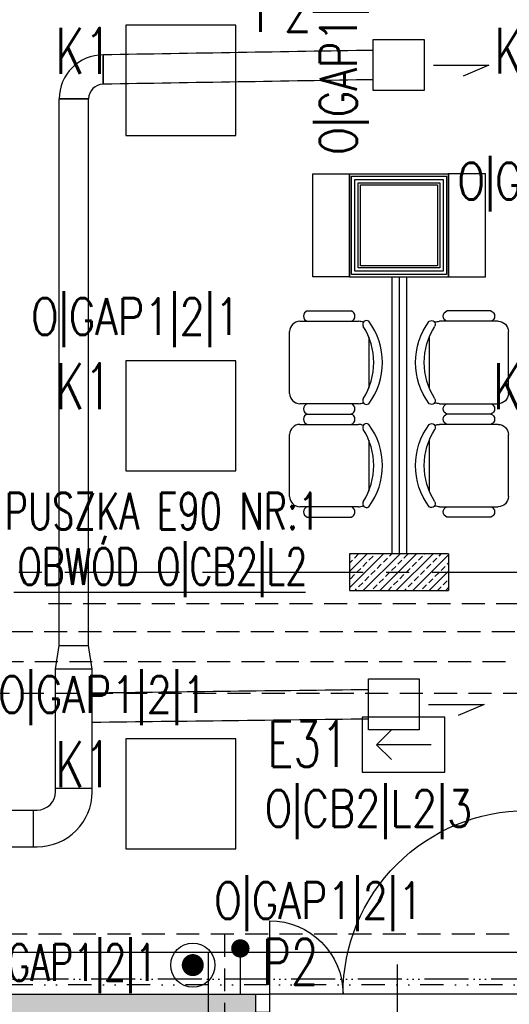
# Model space of a CAD drawing. Extents: x 41755 to 123924, y -112333 to 86187.
# Tile 420 of 582: x 104384 to 104651, y 39386 to 39923. Entities that reach past the tile are written whole.
import ezdxf
from ezdxf.enums import TextEntityAlignment as Align

# ---------------------------------------------------------------- set-up
doc = ezdxf.new("R2010")
doc.units = 0
doc.header["$LTSCALE"] = 50
for name, pattern in [('ACAD_ISO06W100', [36, 24, -3, 0, -3, 0, -3, 0, -3]), ('CENTER', [2, 1.25, -0.25, 0.25, -0.25]), ('DASHED', [0.75, 0.5, -0.25]), ('DIVIDE', [31.75, 12.7, -6.35, 0, -6.35, 0, -6.35])]:
    doc.linetypes.add(name, pattern=pattern)
doc.layers.get('0').update_dxf_attribs({"color": 101, "linetype": 'CONTINUOUS'})
for name, color, linetype in [('Drz---drzwi', 5, 'CONTINUOUS'), ('E-90', 6, 'CONTINUOUS'), ('E35', 6, 'CONTINUOUS'), ('E50', 3, 'CONTINUOUS'), ('Ins-co', 2, 'CONTINUOUS'), ('Ins-went', 141, 'CONTINUOUS'), ('Ins-wod', 4, 'CONTINUOUS'), ('Mw-fontanna', 160, 'ACAD_ISO06W100'), ('Os-osie glowne', 1, 'CENTER'), ('Sc-beton', 7, 'CONTINUOUS'), ('Sc-beton-hatch', 86, 'CONTINUOUS'), ('Sc-gk', 120, 'CONTINUOUS'), ('Sc-systemowe', 150, 'CONTINUOUS'), ('Suf-widok', 8, 'CONTINUOUS'), ('Wyp-meble', 155, 'CONTINUOUS')]:
    doc.layers.add(name, color=color, linetype=linetype)
doc.styles.add('ROMANS', font='romans', dxfattribs={"width": 0.85})
doc.linetypes.add('BATTING', pattern='A,0.0001,-0.1,[134,ltypeshp.shx,S=0.1,R=0,X=-0.1,Y=0],-0.2,[134,ltypeshp.shx,S=0.1,R=180,X=0.1,Y=0],-0.1', length=0.4001)
pattern_1 = [(44.99999999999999, (48983.41854682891, 565.4779691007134), (-4.490128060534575, 4.490128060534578), []), (44.99999999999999, (48987.90867682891, 565.4779691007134), (-4.490128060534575, 4.490128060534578), [3.175, -1.5875])]

# ---------------------------------------------------------------- blocks, each defined once
blk = doc.blocks.new('_DKGJHF')
at = {"ltscale": 7}
for p, q in [((-21.08464803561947, -77.00000000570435), (35.91535196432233, -77.00000000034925)), ((-4.999999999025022, -147.4999999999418), (-104.999999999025, -147.5000000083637)), ((-4.999999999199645, -145.5), (-104.9799979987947, -145.5000000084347))]:
    blk.add_line(p, q, dxfattribs=at)
for points in [[(5, -7.5), (5, 0), (-5, 0), (-4.999999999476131, -7.5)], [(5.000000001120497, -155), (5.000000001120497, -147.5), (-4.999999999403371, -147.5), (-4.999999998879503, -155)]]:
    blk.add_lwpolyline(points, close=True, dxfattribs=at)
for points in [[(-44.99999999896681, -7.500000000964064), (-4.999999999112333, -7.5)], [(-4.999999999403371, -147.4999999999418), (-4.999999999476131, -7.500000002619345)]]:
    blk.add_lwpolyline(points, dxfattribs=at)
for centre, radius, start, end in [((-4.999999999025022, -7.5), 39.99999999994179, 180.0000000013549, 269.9999999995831), ((-4.999999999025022, -147.4999999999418), 100, 90.00000000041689, 180.0000000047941)]:
    blk.add_arc(centre, radius, start, end)
blk = doc.blocks.new('_fotel_fryz')
for p, q in [((-16.84799999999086, 0), (16.84799999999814, 0)), ((-28.07999999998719, -9.593999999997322), (-28.07999999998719, -33.46199999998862)), ((-22.46399999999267, -37.43999999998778), (-22.46399999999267, -5.615999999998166)), ((22.46399999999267, -5.615999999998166), (22.46399999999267, -37.43999999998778)), ((28.07999999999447, -9.593999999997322), (28.07999999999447, -33.46199999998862)), ((13.92789479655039, -43.05599999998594), (-13.92789479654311, -43.05599999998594))]:
    blk.add_line(p, q)
for centre, radius, start, end in [((-16.84799999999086, -5.615999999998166), 5.615999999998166, 90, 180), ((16.84799999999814, -5.615999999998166), 5.615999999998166, 0, 90), ((-25.27199999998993, -10.41299999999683), 2.924999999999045, 16.26020470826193, 163.7397952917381), ((25.27199999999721, -10.41299999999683), 2.924999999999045, 16.26020470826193, 163.7397952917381), ((-25.27199999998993, -32.64299999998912), 2.924999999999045, 196.2602047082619, 343.7397952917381), ((-16.84799999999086, -37.43999999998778), 5.615999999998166, 180, 207.5844408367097), ((16.84799999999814, -37.43999999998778), 5.615999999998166, 332.4155591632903, 0), ((25.27199999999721, -32.64299999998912), 2.924999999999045, 196.2602047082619, 343.7397952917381), ((-20.81757258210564, -41.82923488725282), 2.053211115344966, 57.97258749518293, 216.6900645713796), ((0, -9.029763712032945), 36.76643862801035, 237.5757525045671, 302.4242474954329), ((20.81757258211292, -41.82923488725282), 2.053211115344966, 323.3099354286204, 122.0274125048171), ((0, -13.10399999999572), 37.43999999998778, 233.1301023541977, 306.8698976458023)]:
    blk.add_arc(centre, radius, start, end)
blk = doc.blocks.new('A$C5F631330')
at = {"layer": 'Wyp-meble'}
for points in [[(4782.999999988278, 4742), (4782.999999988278, 4686), (4762.999999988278, 4686), (4762.999999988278, 4742)], [(4836.999999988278, 4742), (4836.999999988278, 4686), (4856.999999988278, 4686), (4856.999999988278, 4742)]]:
    blk.add_lwpolyline(points, close=True, dxfattribs=at)
at = {"layer": 'Wyp-meble', "rotation": 90}
for p in [(4750.455999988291, 4639.239999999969), (4750.455999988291, 4639.239999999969), (4750.455999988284, 4583.079999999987), (4750.455999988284, 4583.079999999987)]:
    blk.add_blockref('_fotel_fryz', p, dxfattribs=at)
at = {"layer": 'Wyp-meble', "xscale": -1, "rotation": 270}
for p in [(4869.543999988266, 4639.239999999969), (4869.543999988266, 4639.239999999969), (4869.543999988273, 4583.079999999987), (4869.543999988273, 4583.079999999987)]:
    blk.add_blockref('_fotel_fryz', p, dxfattribs=at)
blk = doc.blocks.new('kier')
at = {"layer": 'E35', "ltscale": 0.2}
for p, q in [((7.812901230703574, 14.99999999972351), (15.92769662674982, 23.11479539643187)), ((37.59934677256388, 15.00000000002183), (7.812901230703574, 14.99999999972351)), ((7.812901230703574, 14.99999999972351), (15.9276966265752, 6.885204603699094))]:
    blk.add_line(p, q, dxfattribs=at)
blk.add_lwpolyline([(2.328306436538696e-10, 29.99999999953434), (45.00000000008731, 30.00000000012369), (45.0000000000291, 5.893525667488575e-10), (0, 0)], close=True, dxfattribs=at)
blk = doc.blocks.new('E-90Przycisk')
at = {"layer": 'E35', "const_width": 3}
blk.add_lwpolyline([(1.5, 1.455191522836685e-11, -1), (-1.5, 1.091393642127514e-11, -1)], format="xyb", close=True, dxfattribs=at)
at = {"layer": 'E35'}
blk.add_circle((1.818989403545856e-12, 1.455191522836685e-11), 5.999999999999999, dxfattribs=at)

msp = doc.modelspace()

# ---------------------------------------------------------------- hatches: boundary and pattern name
at = {"layer": 'Sc-beton-hatch'}
h = msp.add_hatch(dxfattribs=at)
h.set_pattern_fill('ANSI33', color=256, angle=-1.272221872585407e-14, style=0)
h.set_pattern_definition(pattern_1)
h.paths.add_polyline_path([(104563.966002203, 39631.94990531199), (104563.966002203, 39611.94990531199), (104617.966002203, 39611.94990531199), (104617.966002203, 39631.94990531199)])
h = msp.add_hatch(dxfattribs=at)
h.set_pattern_fill('ANSI33', color=256, angle=-1.272221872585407e-14, style=0)
h.set_pattern_definition(pattern_1)
h.paths.add_polyline_path([(102422.966002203, 39391.94990531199), (102422.966002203, 39433.94990531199), (102402.966002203, 39433.94990531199), (102402.966002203, 39371.94990531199), (103000.966002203, 39371.949905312), (103000.966002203, 39391.949905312)])
h.paths.add_polyline_path([(104462.966002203, 39371.949905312), (104462.966002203, 39366.94990531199), (104480.966002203, 39366.94990531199), (104480.966002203, 39371.94990531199), (104512.966002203, 39371.94990531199), (104512.966002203, 39391.94990531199), (103850.966002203, 39391.94990531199), (103850.966002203, 39438.94990531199), (103830.966002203, 39438.94990531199), (103830.966002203, 39391.94990531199), (103430.966002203, 39391.94990531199), (103430.966002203, 39371.94990531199)])

# ---------------------------------------------------------------- linework, layer by layer
at = {"layer": 'E35'}
msp.add_line((104540.0990529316, 39610.75765035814), (104381.2375749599, 39610.75765035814), dxfattribs=at)
at = {"layer": 'E35', "linetype": 'Continuous', "ltscale": 0.3}
for points in [[(104442.2002559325, 39859.97846388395), (104502.2002559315, 39859.97846388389), (104502.2002559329, 39919.97846388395), (104442.200255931, 39919.97846388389)], [(104442.2002559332, 39677.15705664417), (104502.2002559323, 39677.15705664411), (104502.2002559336, 39737.15705664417), (104442.2002559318, 39737.15705664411)], [(104442.2002559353, 39471.15191023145), (104502.2002559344, 39471.15191023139), (104502.2002559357, 39531.15191023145), (104442.2002559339, 39531.15191023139)]]:
    msp.add_lwpolyline(points, close=True, dxfattribs=at)
at = {"layer": 'E50'}
msp.add_line((104504.566864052, 39391.94990531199), (104504.566864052, 39416.8458067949), dxfattribs=at)
at = {"layer": 'E50', "const_width": 5}
msp.add_lwpolyline([(104507.066864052, 39416.8458067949, 1), (104502.066864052, 39416.8458067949, 1)], format="xyb", close=True, dxfattribs=at)
at = {"layer": 'Ins-co', "linetype": 'DASHED', "ltscale": 0.5}
for p, q in [((102350.9751125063, 39424.7315066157), (110235.865705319, 39424.73150661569)), ((104495.865705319, 39424.7315066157), (104495.865705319, 38922.07758543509))]:
    msp.add_line(p, q, dxfattribs=at)
at = {"layer": 'Ins-co'}
for p, q in [((102343.3583154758, 39414.83206201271), (110226.9726944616, 39414.83206201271)), ((104486.9726944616, 39414.83206201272), (104486.9726944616, 38924.19420163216))]:
    msp.add_line(p, q, dxfattribs=at)
at = {"layer": 'Ins-went', "ltscale": 2}
for p, q in [((104429.9209789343, 39887.87242945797), (104429.9209789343, 39903.87242945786)), ((104429.9209789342, 39903.87242945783), (104429.9209789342, 39887.87242945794)), ((104421.9209789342, 39879.87242945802), (104405.9209789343, 39879.87242945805)), ((104405.920978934, 39879.87242945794), (104421.920978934, 39879.87242945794)), ((104405.920978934, 39585.97242945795), (104405.920978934, 39879.87242945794)), ((104421.920978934, 39585.97242945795), (104421.920978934, 39879.87242945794)), ((104405.9209789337, 39581.97242945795), (104405.9209789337, 39585.97242945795)), ((104421.9209789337, 39581.97242945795), (104421.9209789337, 39585.97242945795)), ((104403.9209789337, 39568.97242945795), (104405.9209789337, 39581.97242945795)), ((104405.9209789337, 39581.97242945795), (104421.9209789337, 39581.97242945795)), ((104423.9209789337, 39568.97242945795), (104421.9209789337, 39581.97242945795)), ((104423.9209789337, 39568.97242945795), (104403.9209789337, 39568.97242945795)), ((104403.9209789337, 39565.97242945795), (104403.9209789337, 39568.97242945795)), ((104423.9209789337, 39565.97242945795), (104423.9209789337, 39568.97242945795)), ((104403.9209789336, 39529.97242945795), (104403.9209789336, 39565.97242945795)), ((104423.9209789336, 39529.97242945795), (104423.9209789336, 39565.97242945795)), ((104403.9209789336, 39507.27242945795), (104403.9209789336, 39529.97242945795)), ((104423.9209789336, 39507.27242945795), (104423.9209789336, 39529.97242945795)), ((104403.9209789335, 39502.27242945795), (104403.9209789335, 39507.27242945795)), ((104403.9209789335, 39504.27242945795), (104423.9209789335, 39504.27242945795)), ((104423.9209789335, 39502.27242945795), (104423.9209789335, 39507.27242945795)), ((103323.1209789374, 39492.27242945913), (104388.9209789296, 39492.27242945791)), ((104388.9209789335, 39492.27242945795), (104393.9209789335, 39492.27242945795)), ((104391.9209789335, 39472.27242945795), (104391.9209789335, 39492.27242945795)), ((103323.1209789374, 39472.27242945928), (104388.9209789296, 39472.27242945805)), ((104388.9209789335, 39472.27242945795), (104393.9209789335, 39472.27242945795))]:
    msp.add_line(p, q, dxfattribs=at)
for points in [[(104576.9583896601, 39912.18781448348), (104604.6583896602, 39912.18781448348), (104604.6583896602, 39884.48781448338), (104576.9583896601, 39884.48781448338)], [(104574.3183896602, 39563.72249586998), (104602.0183896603, 39563.72249586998), (104602.0183896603, 39536.02249586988), (104574.3183896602, 39536.02249586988)]]:
    msp.add_lwpolyline(points, close=True, dxfattribs=at)
for points in [[(104609.6583896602, 39898.33781448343), (104639.8963250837, 39898.33781448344), (104625.8826715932, 39892.31537200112)], [(104607.0183896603, 39549.87249586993), (104637.2563250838, 39549.87249586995), (104623.2426715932, 39543.85005338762)]]:
    msp.add_lwpolyline(points, dxfattribs=at)
for centre, radius, start, end in [((104429.9209789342, 39879.872429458), 23.99999999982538, 89.99999999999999, 179.9999999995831), ((104429.9209789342, 39879.872429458), 7.999999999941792, 89.99999999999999, 179.9999999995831), ((104393.9209789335, 39502.27242945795), 10, 270, 0), ((104393.9209789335, 39502.27242945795), 30, 270, 0)]:
    msp.add_arc(centre, radius, start, end, dxfattribs=at)
for points in [[(104576.9583896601, 39906.3378144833), (104429.9209789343, 39903.87242945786)], [(104576.9583896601, 39890.33781448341), (104429.9209789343, 39887.87242945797)], [(104574.3183896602, 39557.87249586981), (104423.9209789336, 39555.97242945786)], [(104574.3183896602, 39541.87249586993), (104423.9209789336, 39539.97242945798)]]:
    msp.add_spline(points, degree=3, dxfattribs=at)
at = {"layer": 'Ins-wod', "linetype": 'DASHED', "ltscale": 0.5}
for p, q in [((104400.1670798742, 39604.83189435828), (105014.2720751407, 39604.83189435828)), ((102372.7849368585, 39589.56334421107), (110792.1541079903, 39589.56334421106)), ((102367.7127976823, 39573.27049530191), (110772.5488234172, 39573.2704953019)), ((102360.0993308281, 39555.90905243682), (110804.6360737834, 39555.90905243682))]:
    msp.add_line(p, q, dxfattribs=at)
at = {"layer": 'Mw-fontanna', "ltscale": 0.02}
msp.add_line((108476.5706037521, 39400.09814258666), (102375.1849854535, 39400.09814258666), dxfattribs=at)
at = {"layer": 'Os-osie glowne'}
msp.add_lwpolyline([(99508.96600221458, 39621.94990531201), (111775.9660027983, 39621.94990531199)], dxfattribs=at)
at = {"layer": 'Sc-beton'}
for p, q in [((104617.966002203, 39631.94990531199), (104563.966002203, 39631.94990531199)), ((104563.966002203, 39631.94990531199), (104563.966002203, 39611.94990531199)), ((104617.966002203, 39631.94990531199), (104617.966002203, 39611.94990531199)), ((104563.966002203, 39611.94990531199), (104617.966002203, 39611.94990531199))]:
    msp.add_line(p, q, dxfattribs=at)
for points in [[(103850.966002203, 39391.94990531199), (104512.966002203, 39391.94990531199)], [(104512.966002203, 39371.94990531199), (104512.966002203, 39391.94990531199)]]:
    msp.add_lwpolyline(points, dxfattribs=at)
at = {"layer": 'Sc-gk'}
for points in [[(104563.966002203, 39838.94990531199), (104617.966002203, 39838.94990531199)], [(104563.966002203, 39782.94990531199), (104563.966002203, 39838.94990531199)], [(104617.966002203, 39782.94990531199), (104617.966002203, 39838.94990531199)], [(104563.966002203, 39782.94990531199), (104617.966002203, 39782.94990531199)]]:
    msp.add_lwpolyline(points, dxfattribs=at)
for points in [[(104565.166002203, 39837.749905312), (104616.766002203, 39837.749905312), (104616.766002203, 39784.14990531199), (104565.166002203, 39784.14990531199)], [(104568.766002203, 39834.14990531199), (104613.166002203, 39834.14990531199), (104613.166002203, 39787.749905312), (104568.766002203, 39787.749905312)], [(104569.966002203, 39832.94990531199), (104611.966002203, 39832.94990531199), (104611.966002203, 39788.94990531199), (104569.966002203, 39788.94990531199)]]:
    msp.add_lwpolyline(points, close=True, dxfattribs=at)
at = {"layer": 'Sc-gk', "linetype": 'BATTING', "ltscale": 0.09}
msp.add_lwpolyline([(104566.966002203, 39835.94990531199), (104614.966002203, 39835.94990531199), (104614.966002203, 39785.94990531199), (104566.966002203, 39785.94990531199)], close=True, dxfattribs=at)
at = {"layer": 'Sc-systemowe', "ltscale": 2}
for points in [[(104586.966002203, 39782.94990531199), (104586.966002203, 39631.94990531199)], [(104590.966002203, 39782.94990531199), (104590.966002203, 39631.94990531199)], [(104594.966002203, 39782.94990531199), (104594.966002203, 39631.94990531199)]]:
    msp.add_lwpolyline(points, dxfattribs=at)
at = {"layer": 'Suf-widok', "linetype": 'DIVIDE', "ltscale": 0.02}
msp.add_lwpolyline([(105445.966002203, 39606.94990531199), (105445.966002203, 39396.94990531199), (103855.966002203, 39396.94990531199), (103855.966002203, 39606.94990531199), (104348.9660022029, 39606.94990531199), (104348.9660022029, 39973.94990531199), (104832.966002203, 39973.94990531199), (104832.966002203, 39606.949905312)], close=True, dxfattribs=at)

# ---------------------------------------------------------------- block references
msp.add_blockref('A$C5F631330', (99780.96600221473, 35096.94990531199))
at = {"layer": 'Drz---drzwi', "xscale": -1, "rotation": 89.99999999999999}
msp.add_blockref('_DKGJHF', (104512.966002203, 39386.94990531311), dxfattribs=at)
at = {"layer": 'E35', "xscale": 1.999999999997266, "yscale": 2, "zscale": 2, "rotation": 130.5765584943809}
msp.add_blockref('E-90Przycisk', (104478.68017463, 39407.76846359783), dxfattribs=at)
at = {"layer": 'E50', "xscale": -1, "rotation": 180}
msp.add_blockref('kier', (104570.8917573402, 39542.8731183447), dxfattribs=at)
at = {"layer": 'Wyp-meble', "rotation": 89.99999999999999}
for p in [(104531.422002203, 39736.18990531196), (104531.422002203, 39736.18990531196), (104531.422002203, 39680.02990531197), (104531.422002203, 39680.02990531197)]:
    msp.add_blockref('_fotel_fryz', p, dxfattribs=at)
at = {"layer": 'Wyp-meble', "xscale": -1, "rotation": 270}
for p in [(104650.510002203, 39736.18990531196), (104650.510002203, 39736.18990531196), (104650.510002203, 39680.02990531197), (104650.510002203, 39680.02990531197)]:
    msp.add_blockref('_fotel_fryz', p, dxfattribs=at)

# ---------------------------------------------------------------- texts
at = {"layer": 'E-90', "style": 'ROMANS'}
for s, rotation, width, p in [('O|GAP1|2|1', 90.00000000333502, 0.8, (104559.3312380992, 39906.2850384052)), ('O|GAP1|2|1', 359.9999999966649, 0.8, (104679.6345637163, 39833.67797474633)), ('O|GAP1|2|1', 3.335040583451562e-09, 0.8, (104447.4870336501, 39759.79747730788)), ('PUSZKA E90 NR:1', 3.335040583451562e-09, 0.7, (104462.1425030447, 39655.18654081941)), ('OBWÓD O|CB2|L2', 3.335040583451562e-09, 0.7, (104462.1425030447, 39625.05294199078)), ('O|GAP1|2|1', 3.335040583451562e-09, 0.8, (104429.5862829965, 39553.79233089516)), ('O|CB2|L2|3', 3.335040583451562e-09, 0.8, (104574.3242988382, 39491.72248931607)), ('O|GAP1|2|1', 359.9999999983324, 0.8, (104547.1836084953, 39441.4763686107)), ('O|GAP1|2|1', 359.9999999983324, 0.7, (104409.3859329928, 39407.76783771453))]:
    msp.add_text(s, height=20, rotation=rotation, dxfattribs=dict(at, width=width)).set_placement(p, align=Align.MIDDLE)
at = {"layer": 'E35', "style": 'ROMANS', "width": 0.7}
for s, p in [('P2', (104527.9472388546, 39928.96924443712)), ('K1', (104419.2750129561, 39906.09145911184)), ('K2', (104658.1593884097, 39906.12508191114)), ('K1', (104419.2750129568, 39723.27005187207)), ('K1', (104657.5244331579, 39723.27005188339)), ('E31', (104541.4028681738, 39528.28626593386)), ('K1', (104419.275012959, 39517.26490545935)), ('P2', (104531.6853440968, 39409.54734456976))]:
    msp.add_text(s, height=25, dxfattribs=at).set_placement(p, align=Align.MIDDLE)

doc.saveas('drawing.dxf')
